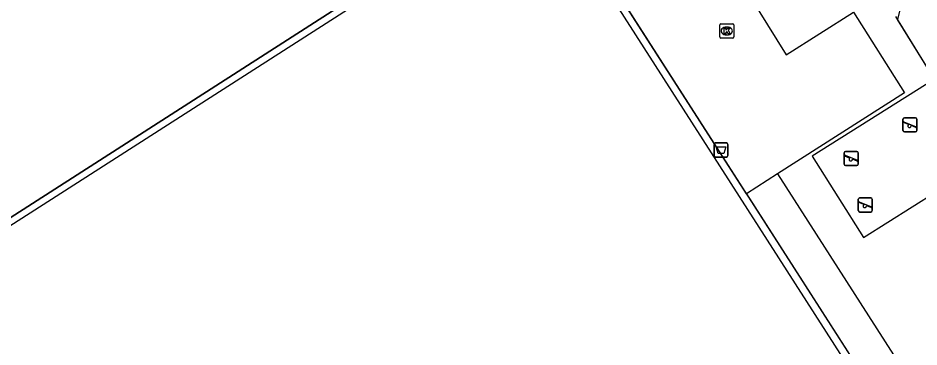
# Model space of a CAD drawing. Extents: x 157321 to 158827, y 386650 to 388532.
# Drawn here: x 158181.5 to 158245.5, y 388088.2 to 388111.5 of the extents above; entities that cross this region are included whole.
import ezdxf

# ---------------------------------------------------------------- set-up
doc = ezdxf.new("R2010")
doc.units = 0
for name, color, linetype in [('IMGEO_Afvalbak', 7, 'Continuous'), ('IMGEO_Groenvoorziening', 7, 'Continuous'), ('IMGEO_Hek', 7, 'Continuous'), ('IMGEO_Kolk', 7, 'Continuous'), ('IMGEO_Pand', 7, 'Continuous'), ('IMGEO_Speelvoorziening', 7, 'Continuous'), ('IMGEO_Voetpad_open', 7, 'Continuous')]:
    doc.layers.add(name, color=color, linetype=linetype)

msp = doc.modelspace()

# ---------------------------------------------------------------- linework, layer by layer
at = {"layer": 'IMGEO_Afvalbak'}
for p, q in [((158230.917, 388101.788), (158230.917, 388102.588)), ((158230.917, 388102.588), (158230.917, 388101.788)), ((158231.017, 388102.688), (158231.807, 388102.688)), ((158231.807, 388102.688), (158231.017, 388102.688)), ((158231.907, 388102.588), (158231.907, 388101.788)), ((158231.907, 388101.788), (158231.907, 388102.588)), ((158231.807, 388101.688), (158231.017, 388101.688)), ((158231.017, 388101.688), (158231.807, 388101.688))]:
    msp.add_line(p, q, dxfattribs=at)
msp.add_lwpolyline([(158231.06, 388102.402), (158231.764, 388102.402), (158231.615, 388101.932), (158231.209, 388101.932), (158231.06, 388102.402)], dxfattribs=at)
for centre, start, end in [((158231.017, 388102.588), 90, 180), ((158231.017, 388102.588), 90, 180), ((158231.807, 388102.588), 0, 90), ((158231.807, 388102.588), 360, 90), ((158231.017, 388101.788), 180, 270), ((158231.017, 388101.788), 180, 270), ((158231.807, 388101.788), 270, 0), ((158231.807, 388101.788), 270, 0)]:
    msp.add_arc(centre, 0.1, start, end, dxfattribs=at)
at = {"layer": 'IMGEO_Groenvoorziening'}
for points in [[(158246.569, 388107.219), (158243.812, 388111.654)], [(158246.569, 388107.219), (158237.882, 388101.758), (158241.534, 388095.991), (158250.171, 388101.426)]]:
    msp.add_lwpolyline(points, dxfattribs=at)
at = {"layer": 'IMGEO_Hek'}
for points in [[(158159.324, 388083.521), (158218.736, 388121.634), (158247.736, 388076.486), (158277.242, 388030.532), (158216.377, 387991.599), (158194.84, 388025.199)], [(158245.261, 388116.816), (158243.951, 388111.431)], [(158282.969, 388048.672), (158260.508, 388084.8), (158254.98, 388093.69), (158250.171, 388101.426), (158246.569, 388107.219), (158243.951, 388111.431)]]:
    msp.add_lwpolyline(points, dxfattribs=at)
at = {"layer": 'IMGEO_Kolk'}
for p, q in [((158231.321, 388110.201), (158231.321, 388111.053)), ((158231.396, 388111.127), (158232.248, 388111.127)), ((158231.809, 388110.907), (158231.834, 388110.907)), ((158232.322, 388111.053), (158232.322, 388110.201)), ((158232.248, 388110.127), (158231.396, 388110.127)), ((158231.832, 388110.347), (158231.807, 388110.347))]:
    msp.add_line(p, q, dxfattribs=at)
for points in [[(158231.321, 388110.201), (158231.321, 388111.053)], [(158231.396, 388111.127), (158232.248, 388111.127)], [(158231.642, 388110.827), (158231.765, 388110.827), (158231.765, 388110.676), (158231.895, 388110.827), (158232.059, 388110.827), (158231.913, 388110.676), (158232.066, 388110.427), (158231.914, 388110.427), (158231.829, 388110.591), (158231.765, 388110.524), (158231.765, 388110.427), (158231.642, 388110.427), (158231.642, 388110.827)], [(158232.322, 388111.053), (158232.322, 388110.201)], [(158232.248, 388110.127), (158231.396, 388110.127)]]:
    msp.add_lwpolyline(points, dxfattribs=at)
for centre, start, end in [((158231.398, 388111.051), 91.55205, 178.44795), ((158231.398, 388111.051), 91.55205, 178.44795), ((158232.246, 388111.051), 1.55205, 88.44795), ((158232.246, 388111.051), 1.55205, 88.44795), ((158231.398, 388110.203), 181.55205, 268.44795), ((158231.398, 388110.203), 181.55205, 268.44795), ((158232.246, 388110.203), 271.55205, 358.44795), ((158232.246, 388110.203), 271.55205, 358.44795)]:
    msp.add_arc(centre, 0.0765, start, end, dxfattribs=at)
for centre, major_axis, ratio, start_param, end_param in [((158231.808, 388110.627), (-0.387, 0.002), 0.722429, 4.712389, 7.853982), ((158231.833, 388110.627), (-0.39, 0.002), 0.717154, 1.570796, 4.712389)]:
    msp.add_ellipse(centre, major_axis=major_axis, ratio=ratio, start_param=start_param, end_param=end_param, dxfattribs=at)
at = {"layer": 'IMGEO_Pand'}
msp.add_lwpolyline([(158232.037, 388115.402), (158232.847, 388114.096), (158236.045, 388108.94), (158240.811, 388111.959)], dxfattribs=at)
at = {"layer": 'IMGEO_Speelvoorziening'}
for p, q in [((158244.326, 388103.563), (158244.326, 388104.363)), ((158244.326, 388104.363), (158244.326, 388103.563)), ((158244.426, 388104.463), (158245.216, 388104.463)), ((158245.216, 388104.463), (158244.426, 388104.463)), ((158245.316, 388104.363), (158245.316, 388103.563)), ((158245.316, 388103.563), (158245.316, 388104.363)), ((158244.709, 388103.991), (158244.37, 388104.128)), ((158244.395, 388104.188), (158245.271, 388103.835)), ((158245.247, 388103.775), (158244.907, 388103.912)), ((158245.216, 388103.463), (158244.426, 388103.463)), ((158244.426, 388103.463), (158245.216, 388103.463)), ((158240.154, 388101.191), (158240.154, 388101.991)), ((158240.154, 388101.991), (158240.154, 388101.191)), ((158240.537, 388101.619), (158240.198, 388101.756)), ((158240.223, 388101.816), (158241.099, 388101.463)), ((158240.254, 388102.091), (158241.044, 388102.091)), ((158241.044, 388102.091), (158240.254, 388102.091)), ((158241.144, 388101.991), (158241.144, 388101.191)), ((158241.144, 388101.191), (158241.144, 388101.991)), ((158241.044, 388101.091), (158240.254, 388101.091)), ((158240.254, 388101.091), (158241.044, 388101.091)), ((158241.075, 388101.403), (158240.735, 388101.54)), ((158241.156, 388097.889), (158241.156, 388098.689)), ((158241.156, 388098.689), (158241.156, 388097.889)), ((158241.256, 388098.789), (158242.046, 388098.789)), ((158242.046, 388098.789), (158241.256, 388098.789)), ((158242.146, 388098.689), (158242.146, 388097.889)), ((158242.146, 388097.889), (158242.146, 388098.689)), ((158241.539, 388098.317), (158241.2, 388098.454)), ((158241.225, 388098.514), (158242.101, 388098.161)), ((158242.077, 388098.101), (158241.737, 388098.238)), ((158242.046, 388097.789), (158241.256, 388097.789)), ((158241.256, 388097.789), (158242.046, 388097.789))]:
    msp.add_line(p, q, dxfattribs=at)
for centre, radius, start, end in [((158244.426, 388104.363), 0.1, 90, 180), ((158244.426, 388104.363), 0.1, 90, 180), ((158245.216, 388104.363), 0.1, 0, 90), ((158245.216, 388104.363), 0.1, 360, 90), ((158244.383, 388104.158), 0.0327, 68.07798, 248.07798), ((158244.788, 388103.901), 0.12, 130.99278, 5.16318), ((158245.259, 388103.805), 0.0327, 248.07798, 68.07798), ((158244.426, 388103.563), 0.1, 180, 270), ((158244.426, 388103.563), 0.1, 180, 270), ((158245.216, 388103.563), 0.1, 270, 0), ((158245.216, 388103.563), 0.1, 270, 0), ((158240.254, 388101.991), 0.1, 90, 180), ((158240.254, 388101.991), 0.1, 90, 180), ((158240.211, 388101.786), 0.0327, 68.07798, 248.07798), ((158241.044, 388101.991), 0.1, 0, 90), ((158241.044, 388101.991), 0.1, 360, 90), ((158240.254, 388101.191), 0.1, 180, 270), ((158240.254, 388101.191), 0.1, 180, 270), ((158240.616, 388101.529), 0.12, 130.99278, 5.16318), ((158241.044, 388101.191), 0.1, 270, 0), ((158241.044, 388101.191), 0.1, 270, 0), ((158241.087, 388101.433), 0.0327, 248.07798, 68.07798), ((158241.256, 388098.689), 0.1, 90, 180), ((158241.256, 388098.689), 0.1, 90, 180), ((158241.213, 388098.484), 0.0327, 68.07798, 248.07798), ((158242.046, 388098.689), 0.1, 0, 90), ((158242.046, 388098.689), 0.1, 360, 90), ((158241.256, 388097.889), 0.1, 180, 270), ((158241.256, 388097.889), 0.1, 180, 270), ((158241.618, 388098.227), 0.12, 130.99278, 5.16318), ((158242.046, 388097.889), 0.1, 270, 0), ((158242.046, 388097.889), 0.1, 270, 0), ((158242.089, 388098.131), 0.0327, 248.07798, 68.07798)]:
    msp.add_arc(centre, radius, start, end, dxfattribs=at)
at = {"layer": 'IMGEO_Voetpad_open'}
for points in [[(158233.217, 388099.089), (158218.736, 388121.634), (158159.324, 388083.521), (158157.973, 388082.654)], [(158195.209, 388025.432), (158216.461, 387992.29), (158276.494, 388030.706), (158218.593, 388120.914), (158159.574, 388083.12), (158158.643, 388082.523), (158179.927, 388049.289)], [(158240.811, 388111.959), (158244.446, 388106.245), (158235.422, 388100.505)], [(158235.422, 388100.505), (158233.217, 388099.089)], [(158235.422, 388100.505), (158272.84, 388042.204), (158279.43, 388031.936)], [(158233.217, 388099.089), (158247.736, 388076.486), (158277.242, 388030.532)]]:
    msp.add_lwpolyline(points, dxfattribs=at)

doc.saveas('drawing.dxf')
